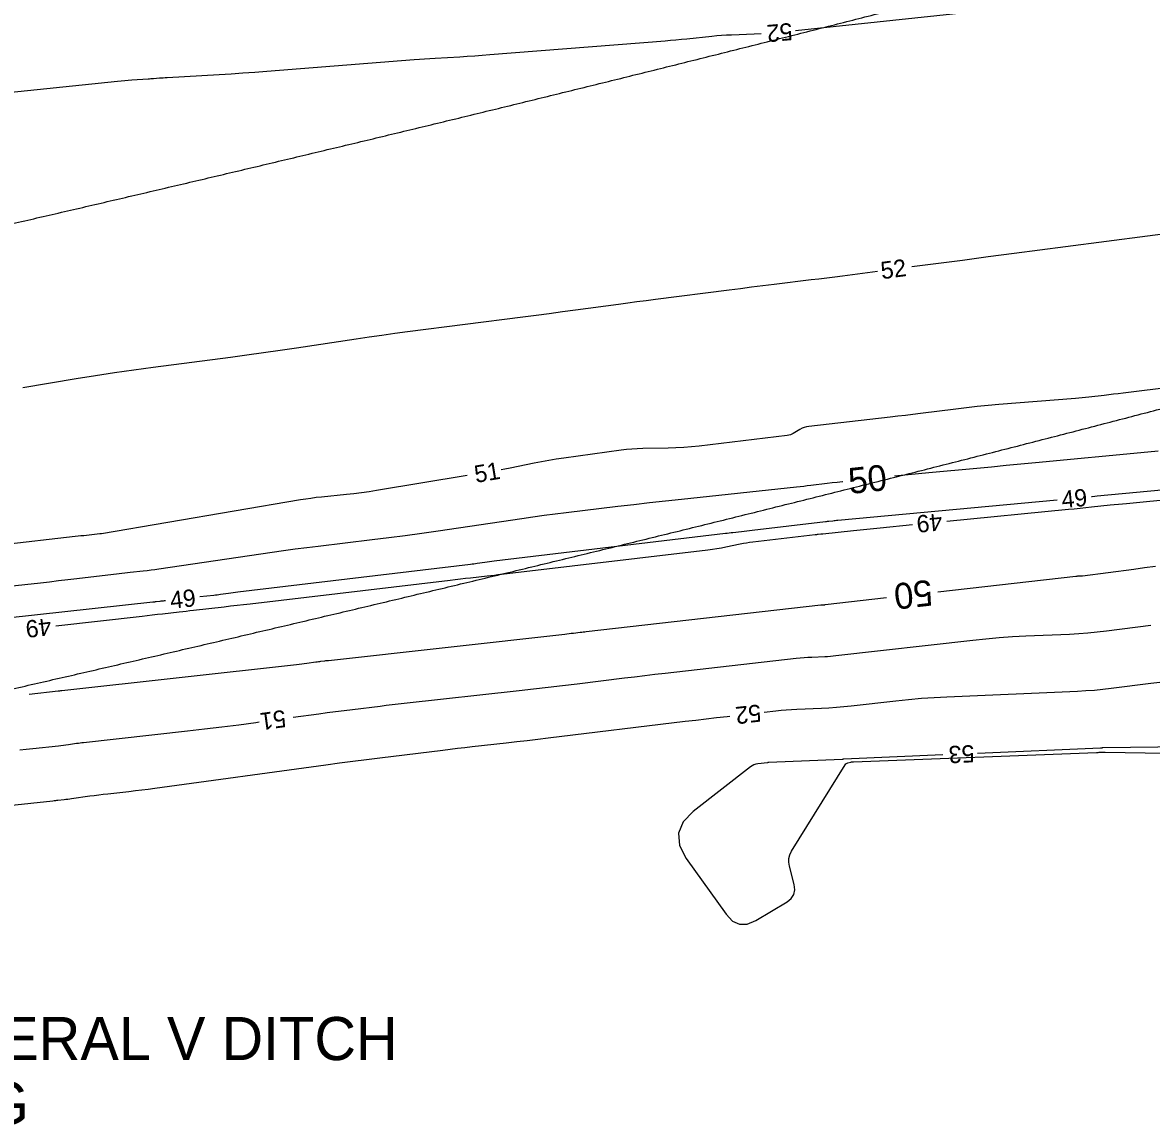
# Model space of a CAD drawing. Extents: x 2384780 to 2405861, y 547869 to 573706.
# Drawn here: x 2390960.6 to 2391091.5, y 552488.5 to 552616.3 of the extents above; entities that cross this region are included whole.
import ezdxf

# ---------------------------------------------------------------- set-up
doc = ezdxf.new("R2010")
doc.units = 0
for name, color, linetype in [('Old_Level_5', 7, 'Continuous'), ('Old_Level_60', 7, 'Continuous'), ('Old_Level_61', 7, 'Continuous'), ('Old_Level_62', 7, 'Continuous'), ('Old_Level_63', 7, 'Continuous')]:
    doc.layers.add(name, color=color, linetype=linetype)

msp = doc.modelspace()

# ---------------------------------------------------------------- linework, layer by layer
at = {"layer": 'Old_Level_60'}
for points in [[(2391070.9545, 552617.58225), (2391050.2155, 552615.39025)], [(2391046.232, 552615.0335), (2391046.23025, 552615.03325), (2391045.4215, 552614.998), (2391042.7775, 552614.90525), (2391042.2115, 552614.8805), (2391041.646, 552614.8455), (2391041.08125, 552614.8005), (2391040.51725, 552614.7455), (2391037.60175, 552614.4345), (2391036.97675, 552614.37), (2391036.35125, 552614.31), (2391035.7255, 552614.254), (2391035.0995, 552614.2025), (2391014.7655, 552612.60025), (2391013.895, 552612.5335), (2391013.0245, 552612.47075), (2391012.1535, 552612.41175), (2391011.28225, 552612.3565), (2391008.436, 552612.182), (2391007.82625, 552612.1435), (2391007.21675, 552612.10225), (2391006.60725, 552612.0585), (2391005.99775, 552612.01225), (2390988.929, 552610.68075), (2390987.5445, 552610.57625), (2390986.1595, 552610.478), (2390984.77425, 552610.3865), (2390983.3885, 552610.3015), (2390977.35125, 552609.94575), (2390977.13575, 552609.9325), (2390976.9205, 552609.91825), (2390976.705, 552609.90325), (2390976.48975, 552609.88725), (2390975.78675, 552609.833), (2390975.636, 552609.82175), (2390975.48525, 552609.8105), (2390975.33475, 552609.7995), (2390975.184, 552609.78875), (2390973.2665, 552609.65325), (2390972.85575, 552609.6225), (2390972.44525, 552609.58875), (2390972.035, 552609.5515), (2390971.625, 552609.51075), (2390957.03325, 552608.00775)], [(2391063.68325, 552588.05325), (2391069.5755, 552588.82325), (2391072.55475, 552589.2125), (2391075.534, 552589.60175), (2391078.51325, 552589.991), (2391081.4925, 552590.38025), (2391100.51075, 552592.86525)], [(2390960.63875, 552574.0425), (2390966.8195, 552575.07875), (2390969.04425, 552575.44125), (2390971.272, 552575.783), (2390973.503, 552576.104), (2390975.737, 552576.40425), (2390984.6995, 552577.5665), (2390986.6195, 552577.82075), (2390988.53775, 552578.08525), (2390990.45475, 552578.36), (2390992.37025, 552578.645), (2390999.292, 552579.694), (2391000.77575, 552579.9145), (2391002.26075, 552580.12675), (2391003.747, 552580.33025), (2391005.2345, 552580.5255), (2391018.60675, 552582.24125), (2391020.133, 552582.43825), (2391021.65875, 552582.638), (2391023.18425, 552582.84), (2391024.70925, 552583.04475), (2391029.691, 552583.71775), (2391030.7585, 552583.861), (2391031.8265, 552584.0025), (2391032.8945, 552584.142), (2391033.96275, 552584.27975), (2391042.50375, 552585.37225), (2391043.81125, 552585.5385), (2391045.11925, 552585.70275), (2391046.4275, 552585.865), (2391047.73575, 552586.025), (2391052.01025, 552586.54475), (2391052.92625, 552586.657), (2391053.84175, 552586.7715), (2391054.757, 552586.888), (2391055.67225, 552587.0065), (2391059.71675, 552587.535)], [(2391100.33375, 552574.889), (2391088.17025, 552573.38525), (2391087.6235, 552573.3185), (2391087.07625, 552573.2535), (2391086.529, 552573.19025), (2391085.9815, 552573.12875), (2391084.1925, 552572.9305), (2391083.809, 552572.88925), (2391083.42525, 552572.851), (2391083.04125, 552572.8155), (2391082.657, 552572.78275), (2391073.7795, 552572.059), (2391072.5255, 552571.95), (2391071.273, 552571.827), (2391070.022, 552571.6905), (2391068.77225, 552571.54025), (2391064.69225, 552571.02725), (2391063.818, 552570.9185), (2391062.94325, 552570.8125), (2391062.068, 552570.70925), (2391061.19275, 552570.6085), (2391051.7415, 552569.53575), (2391051.4725, 552569.49075), (2391051.21275, 552569.418), (2391050.96275, 552569.31775), (2391050.72175, 552569.18975), (2391049.95075, 552568.726), (2391049.782, 552568.63625), (2391049.607, 552568.5655), (2391049.4255, 552568.51375), (2391049.23725, 552568.48125), (2391039.03625, 552567.2505), (2391038.14, 552567.15425), (2391037.242, 552567.08125), (2391036.3425, 552567.03175), (2391035.44125, 552567.00575), (2391032.495, 552566.959), (2391031.8645, 552566.9395), (2391031.23525, 552566.90125), (2391030.6075, 552566.84425), (2391029.981, 552566.76825), (2391023.34325, 552565.8625), (2391022.48025, 552565.73725), (2391021.62, 552565.59725), (2391020.76225, 552565.44275), (2391019.907, 552565.2735), (2391017.117, 552564.6965), (2391016.51875, 552564.576), (2391016.0785, 552564.492)], [(2391012.1345, 552563.82575), (2391001.6475, 552562.09875), (2391000.77375, 552561.96175), (2390999.89825, 552561.83825), (2390999.02075, 552561.72825), (2390998.14175, 552561.63175), (2390995.267, 552561.33875), (2390994.6515, 552561.27075), (2390994.03775, 552561.1925), (2390993.425, 552561.10425), (2390992.814, 552561.00575), (2390969.74775, 552557.08875), (2390969.731, 552557.086), (2390969.71425, 552557.0835), (2390969.6975, 552557.08075), (2390969.68075, 552557.07825), (2390969.626, 552557.07), (2390969.61425, 552557.0685), (2390969.6025, 552557.06675), (2390969.59075, 552557.0655), (2390969.579, 552557.064), (2390968.038, 552556.89775), (2390967.70775, 552556.862), (2390967.3775, 552556.82575), (2390967.0475, 552556.789), (2390966.71725, 552556.752), (2390957.98725, 552555.7665)], [(2391111.29175, 552563.8835), (2391085.192, 552561.43925), (2391084.899, 552561.4115), (2391084.606, 552561.384), (2391084.50725, 552561.3745)], [(2391067.7295, 552558.535), (2391081.85475, 552559.92675), (2391082.52125, 552559.993), (2391083.1875, 552560.05975), (2391083.85375, 552560.1275), (2391084.51975, 552560.196), (2391086.69575, 552560.4215), (2391087.162, 552560.4695), (2391087.6285, 552560.51675), (2391088.095, 552560.56375), (2391088.56125, 552560.60975), (2391111.9285, 552562.91)], [(2391080.525, 552560.99825), (2391055.101, 552558.617), (2391054.959, 552558.6035), (2391054.81725, 552558.5895), (2391054.6755, 552558.575), (2391054.53375, 552558.56), (2391054.0705, 552558.51075), (2391053.9715, 552558.5), (2391053.87225, 552558.48875), (2391053.773, 552558.4775), (2391053.674, 552558.46575), (2391045.16825, 552557.451), (2391044.8625, 552557.415), (2391044.55675, 552557.37975), (2391044.25075, 552557.34575), (2391043.9445, 552557.3125), (2391042.9445, 552557.2055), (2391042.73025, 552557.1825), (2391042.51625, 552557.1585), (2391042.302, 552557.134), (2391042.088, 552557.10875), (2391015.25725, 552553.90675), (2391014.98625, 552553.87325), (2391014.7155, 552553.838), (2391014.44475, 552553.801), (2391014.1745, 552553.762), (2391013.292, 552553.6315), (2391013.10275, 552553.60425), (2391012.91325, 552553.57825), (2391012.72375, 552553.55375), (2391012.534, 552553.53025), (2390985.563, 552550.3125), (2390985.28725, 552550.27875), (2390985.01175, 552550.243), (2390984.7365, 552550.2055), (2390984.4615, 552550.166), (2390983.56375, 552550.034), (2390983.37125, 552550.00675), (2390983.17875, 552549.981), (2390982.98575, 552549.957), (2390982.7925, 552549.935), (2390981.16675, 552549.75575)], [(2390964.45425, 552546.39625), (2390974.46375, 552547.54725), (2390975.05475, 552547.615), (2390975.646, 552547.68225), (2390976.237, 552547.74875), (2390976.82825, 552547.81475), (2390978.75975, 552548.02975), (2390979.1735, 552548.076), (2390979.58725, 552548.1225), (2390980.00125, 552548.1695), (2390980.41475, 552548.217), (2390983.95875, 552548.62475), (2390984.71825, 552548.71225), (2390985.4775, 552548.8005), (2390986.23675, 552548.8895), (2390986.996, 552548.97875), (2391010.174, 552551.71675), (2391010.765, 552551.786), (2391011.35625, 552551.85425), (2391011.9475, 552551.9215), (2391012.53875, 552551.988), (2391014.47075, 552552.20275), (2391014.88475, 552552.24925), (2391015.29875, 552552.2965), (2391015.7125, 552552.34425), (2391016.12625, 552552.39275), (2391040.057, 552555.219), (2391040.577, 552555.28625), (2391041.09525, 552555.36475), (2391041.6115, 552555.45475), (2391042.126, 552555.55625), (2391043.8035, 552555.906), (2391044.16375, 552555.977), (2391044.52525, 552556.04), (2391044.888, 552556.09525), (2391045.252, 552556.14225), (2391052.48725, 552556.9985), (2391052.5755, 552557.00875), (2391052.66375, 552557.01875), (2391052.752, 552557.0285), (2391052.8405, 552557.03775), (2391053.12925, 552557.06775), (2391053.191, 552557.07425), (2391053.253, 552557.0805), (2391053.31475, 552557.087), (2391053.37675, 552557.0935), (2391056.94425, 552557.46425), (2391057.70875, 552557.54325), (2391058.4735, 552557.621), (2391059.23825, 552557.698), (2391060.003, 552557.77375), (2391063.74875, 552558.143)], [(2390977.19075, 552549.31775), (2390977.02075, 552549.299), (2390976.892, 552549.28475), (2390976.763, 552549.27), (2390976.63425, 552549.25525), (2390976.50575, 552549.24), (2390976.08525, 552549.19025), (2390975.995, 552549.1795), (2390975.905, 552549.16925), (2390975.81475, 552549.159), (2390975.72475, 552549.149), (2390948.60075, 552546.15975)], [(2390991.9825, 552535.808), (2390994.9405, 552536.21275), (2390995.921, 552536.34525), (2390996.902, 552536.474), (2390997.8835, 552536.5995), (2390998.8655, 552536.72175), (2391002.074, 552537.11475), (2391002.7615, 552537.198), (2391003.4495, 552537.27925), (2391004.1375, 552537.35875), (2391004.82575, 552537.43625), (2391018.172, 552538.92125), (2391019.8525, 552539.1105), (2391021.5325, 552539.304), (2391023.21225, 552539.502), (2391024.89125, 552539.704), (2391030.37525, 552540.37175), (2391031.5505, 552540.51375), (2391032.726, 552540.653), (2391033.902, 552540.79), (2391035.07825, 552540.9245), (2391050.27775, 552542.647), (2391050.73475, 552542.69475), (2391051.1925, 552542.7345), (2391051.65075, 552542.76625), (2391052.10975, 552542.79), (2391053.60975, 552542.8545), (2391053.931, 552542.87125), (2391054.25175, 552542.8935), (2391054.572, 552542.9215), (2391054.892, 552542.955), (2391070.74225, 552544.7575), (2391072.27975, 552544.9185), (2391073.81925, 552545.05275), (2391075.361, 552545.16), (2391076.90475, 552545.24), (2391081.9515, 552545.45775), (2391083.03175, 552545.516), (2391084.11025, 552545.597), (2391085.18675, 552545.70125), (2391086.26125, 552545.82825), (2391091.38325, 552546.49)], [(2391092.77975, 552539.8925), (2391091.38075, 552539.73225), (2391086.815, 552539.1425), (2391085.83575, 552539.0265), (2391084.8545, 552538.93175), (2391083.87175, 552538.85775), (2391082.887, 552538.80475), (2391067.75725, 552538.15225), (2391066.2735, 552538.07525), (2391064.79175, 552537.97225), (2391063.312, 552537.84325), (2391061.83425, 552537.68825), (2391056.67625, 552537.10175), (2391055.809, 552537.01075), (2391054.9405, 552536.935), (2391054.071, 552536.87475), (2391053.2, 552536.8295), (2391050.35325, 552536.70725), (2391049.74375, 552536.67575), (2391049.13475, 552536.6335), (2391048.527, 552536.58075), (2391047.91975, 552536.51725), (2391046.58425, 552536.36575)], [(2391042.60975, 552535.9155), (2391042.26925, 552535.87675), (2391041.0585, 552535.73825), (2391039.84825, 552535.5975), (2391038.638, 552535.45375), (2391037.42825, 552535.30775), (2391021.5285, 552533.372), (2391020.31825, 552533.22625), (2391019.1075, 552533.08375), (2391017.8965, 552532.94425), (2391016.68525, 552532.80775), (2391012.7275, 552532.3675), (2391011.8795, 552532.272), (2391011.03175, 552532.174), (2391010.18425, 552532.07375), (2391009.33725, 552531.97125), (2391002.0295, 552531.076), (2391000.464, 552530.8815), (2390998.899, 552530.68125), (2390997.335, 552530.47575), (2390995.7715, 552530.26475), (2390975.9265, 552527.54975), (2390975.18, 552527.45), (2390974.43275, 552527.355), (2390973.685, 552527.26475), (2390972.93675, 552527.179), (2390970.49125, 552526.907), (2390969.9675, 552526.84675), (2390969.44425, 552526.78325), (2390968.92125, 552526.71575), (2390968.39875, 552526.64475), (2390966.28575, 552526.3505), (2390966.0695, 552526.321), (2390965.853, 552526.29325), (2390965.63625, 552526.26675), (2390965.41925, 552526.24175), (2390964.7105, 552526.163), (2390964.5585, 552526.14625), (2390964.40675, 552526.1295), (2390964.25475, 552526.113), (2390964.10275, 552526.09675), (2390943.3435, 552523.8725)], [(2390960.2775, 552532.01625), (2390961.0375, 552532.0995), (2390961.79725, 552532.18375), (2390964.75975, 552532.51325), (2390965.05125, 552532.54675), (2390965.3425, 552532.58225), (2390965.6335, 552532.61975), (2390965.92425, 552532.65925), (2390966.8735, 552532.7915), (2390967.077, 552532.819), (2390967.28075, 552532.84525), (2390967.4845, 552532.87), (2390967.6885, 552532.8935), (2390979.7265, 552534.233), (2390981.71225, 552534.46025), (2390983.69625, 552534.7), (2390985.679, 552534.952), (2390987.66, 552535.21675), (2390988.0195, 552535.266)], [(2391114.53275, 552532.6255), (2391085.82275, 552532.251), (2391085.797, 552532.25025), (2391085.7715, 552532.24875), (2391085.746, 552532.24675), (2391085.72075, 552532.24375), (2391085.63775, 552532.233), (2391085.62, 552532.231), (2391085.60225, 552532.22925), (2391085.58425, 552532.228), (2391085.5665, 552532.227), (2391071.293, 552531.61125)], [(2391044.99275, 552530.0595), (2391038.34425, 552524.8935), (2391037.165, 552523.67575), (2391036.639, 552522.36225), (2391036.7655, 552520.953), (2391037.54475, 552519.448), (2391042.16125, 552512.964), (2391042.89675, 552512.18775), (2391043.7155, 552511.809), (2391044.6175, 552511.8275), (2391045.6025, 552512.24325), (2391049.2335, 552514.41625), (2391049.71975, 552514.80175), (2391050.0185, 552515.26425), (2391050.12925, 552515.80325), (2391050.05225, 552516.41925), (2391049.49425, 552518.55675), (2391049.42075, 552519.00775), (2391049.4395, 552519.445), (2391049.55025, 552519.86825), (2391049.75325, 552520.27775), (2391055.9635, 552530.3125), (2391056.0255, 552530.3945), (2391056.09925, 552530.45925), (2391056.185, 552530.5075), (2391056.2825, 552530.53875), (2391056.621, 552530.6135), (2391056.69375, 552530.62775), (2391056.767, 552530.639), (2391056.8405, 552530.64675), (2391056.9145, 552530.65125), (2391085.113, 552531.7365), (2391085.21, 552531.74025), (2391085.307, 552531.7445), (2391085.40375, 552531.749), (2391085.50075, 552531.75375), (2391085.81725, 552531.7695), (2391085.885, 552531.7725), (2391085.953, 552531.774), (2391086.02075, 552531.77475), (2391086.08875, 552531.774), (2391106.9305, 552531.41925)], [(2391067.2965, 552531.439), (2391055.7985, 552530.943), (2391055.77925, 552530.942), (2391055.76025, 552530.94075), (2391055.74125, 552530.939), (2391055.72225, 552530.937), (2391055.66, 552530.93), (2391055.6465, 552530.9285), (2391055.63325, 552530.9275), (2391055.62, 552530.9265), (2391055.6065, 552530.92575), (2391047.107, 552530.56025), (2391047.091, 552530.5595), (2391047.07525, 552530.55825), (2391047.05925, 552530.557), (2391047.0435, 552530.55525), (2391046.99175, 552530.5495), (2391046.98075, 552530.54825), (2391046.9695, 552530.54675), (2391046.9585, 552530.5455), (2391046.9475, 552530.54425), (2391045.84275, 552530.40975), (2391045.612, 552530.36625), (2391045.3935, 552530.29325), (2391045.187, 552530.191), (2391044.99275, 552530.0595)]]:
    msp.add_lwpolyline(points, dxfattribs=at)
at = {"layer": 'Old_Level_61'}
for points in [[(2391092.249, 552566.66525), (2391091.05325, 552566.55125), (2391078.037, 552565.30775), (2391076.33275, 552565.1455), (2391074.62875, 552564.98375), (2391072.9245, 552564.823), (2391071.22025, 552564.663), (2391065.6525, 552564.1415), (2391064.45975, 552564.02775), (2391063.26725, 552563.91025), (2391062.07525, 552563.789), (2391061.6625, 552563.7455)], [(2391055.69625, 552563.10925), (2391055.638, 552563.103), (2391055.05275, 552563.03775), (2391054.46775, 552562.97075), (2391053.883, 552562.90175), (2391051.973, 552562.674), (2391051.5635, 552562.62575), (2391051.154, 552562.57875), (2391050.7445, 552562.533), (2391050.3345, 552562.4885), (2391036.975, 552561.06075), (2391035.136, 552560.86125), (2391033.298, 552560.65625), (2391031.4605, 552560.4455), (2391029.6235, 552560.22925), (2391023.62425, 552559.51325), (2391022.33925, 552559.35525), (2391021.05525, 552559.1885), (2391019.77275, 552559.0125), (2391018.49125, 552558.82775), (2391008.78925, 552557.3935), (2391006.87975, 552557.118), (2391004.9685, 552556.856), (2391003.05525, 552556.6075), (2391001.14025, 552556.37225), (2390994.882, 552555.6255), (2390993.54175, 552555.461), (2390992.2025, 552555.28725), (2390990.86425, 552555.1045), (2390989.5275, 552554.91275), (2390976.4125, 552552.9855), (2390975.957, 552552.92075), (2390975.50125, 552552.86), (2390975.04475, 552552.8035), (2390974.58775, 552552.751), (2390973.094, 552552.5865), (2390972.774, 552552.55075), (2390972.454, 552552.5145), (2390972.134, 552552.47775), (2390971.81425, 552552.44), (2390966.898, 552551.85675), (2390965.8445, 552551.73275), (2390964.79075, 552551.611), (2390963.7365, 552551.4915), (2390962.68225, 552551.37425), (2390956.48175, 552550.691)], [(2391066.712, 552550.35525), (2391082.685, 552552.17175), (2391082.76375, 552552.18), (2391082.84275, 552552.18675), (2391082.92175, 552552.19225), (2391083.00075, 552552.19625), (2391083.25925, 552552.2075), (2391083.31475, 552552.2105), (2391083.37, 552552.21475), (2391083.42525, 552552.22), (2391083.48025, 552552.2265), (2391089.40925, 552552.99225), (2391090.67925, 552553.15875), (2391091.949, 552553.33)], [(2390961.38025, 552538.482), (2390964.747, 552538.85675), (2390964.78975, 552538.8615), (2390964.8325, 552538.86675), (2390964.87525, 552538.87225), (2390964.918, 552538.878), (2390965.0575, 552538.8975), (2390965.0875, 552538.9015), (2390965.11725, 552538.9055), (2390965.14725, 552538.909), (2390965.17725, 552538.9125), (2390992.381, 552541.93925), (2390992.67275, 552541.97275), (2390992.96425, 552542.008), (2390993.25575, 552542.045), (2390993.54675, 552542.084), (2390994.6165, 552542.23025), (2390994.7605, 552542.24975), (2390994.90475, 552542.26875), (2390995.049, 552542.287), (2390995.19325, 552542.305), (2390995.66475, 552542.36275), (2390995.76575, 552542.375), (2390995.86675, 552542.387), (2390995.968, 552542.39875), (2390996.069, 552542.41), (2391023.465, 552545.45825), (2391023.712, 552545.486), (2391023.95875, 552545.5145), (2391024.2055, 552545.5435), (2391024.45225, 552545.57325), (2391025.25825, 552545.6715), (2391025.43075, 552545.69225), (2391025.6035, 552545.71275), (2391025.7765, 552545.73275), (2391025.94925, 552545.7525), (2391053.156, 552548.83575), (2391053.2025, 552548.84075), (2391053.2495, 552548.84475), (2391053.29625, 552548.848), (2391053.34325, 552548.8505), (2391053.4965, 552548.857), (2391053.52925, 552548.85875), (2391053.56225, 552548.861), (2391053.595, 552548.864), (2391053.6275, 552548.86725), (2391060.75025, 552549.67725)]]:
    msp.add_lwpolyline(points, dxfattribs=at)
at = {"layer": 'Old_Level_62'}
msp.add_spline([(2390750.412, 552493.903), (2390756.0595, 552495.08775), (2390761.7115, 552496.27325), (2390767.3675, 552497.4605), (2390773.02325, 552498.648), (2390778.6805, 552499.8365), (2390784.343, 552501.02675), (2390790.009, 552502.21875), (2390795.6745, 552503.412), (2390801.34075, 552504.6065), (2390807.0125, 552505.8035), (2390812.6885, 552507.00325), (2390818.36375, 552508.2045), (2390824.04125, 552509.40825), (2390829.7205, 552510.6145), (2390835.4035, 552511.8235), (2390841.09, 552513.036), (2390846.77575, 552514.25075), (2390852.464, 552515.46875), (2390858.15625, 552516.69075), (2390863.84925, 552517.91575), (2390869.5415, 552519.144), (2390875.24, 552520.37675), (2390880.94175, 552521.614), (2390886.6405, 552522.8545), (2390892.34075, 552524.099), (2390898.047, 552525.34875), (2390903.7545, 552526.60325), (2390909.46275, 552527.86225), (2390915.17275, 552529.12625), (2390920.8815, 552530.39475), (2390926.5955, 552531.669), (2390932.311, 552532.949), (2390938.0255, 552534.23375), (2390943.74275, 552535.5245), (2390949.463, 552536.8215), (2390955.18475, 552538.12475), (2390960.9055, 552539.43375), (2390966.629, 552540.74925), (2390972.35275, 552542.071), (2390978.07775, 552543.3995), (2390983.80575, 552544.73525), (2390989.53425, 552546.078), (2390995.26325, 552547.42775), (2391000.9935, 552548.78475), (2391006.72375, 552550.14925), (2391012.45675, 552551.5215), (2391018.19, 552552.9015), (2391023.92225, 552554.289), (2391029.659, 552555.6855), (2391035.39375, 552557.08975), (2391041.12925, 552558.50225), (2391046.8685, 552559.92425), (2391052.60575, 552561.3545), (2391058.344, 552562.79375), (2391064.082, 552564.24175), (2391069.822, 552565.6995), (2391075.56175, 552567.1665), (2391081.29975, 552568.64275), (2391087.04225, 552570.12925), (2391092.784, 552571.626), (2391098.5215, 552573.1315), (2391104.26275, 552574.648), (2391110.00625, 552576.1755), (2391115.74525, 552577.7125), (2391121.4855, 552579.2605), (2391127.227, 552580.81975), (2391132.9685, 552582.39), (2391138.7075, 552583.97075), (2391144.44775, 552585.56325), (2391150.18875, 552587.168), (2391155.9255, 552588.783), (2391161.6655, 552590.41075), (2391167.4045, 552592.05075), (2391173.043, 552593.674)], degree=3, dxfattribs=at)
at = {"layer": 'Old_Level_63'}
msp.add_spline([(2390739.62125, 552545.348), (2390745.271, 552546.5335), (2390750.91725, 552547.7185), (2390756.5675, 552548.904), (2390762.221, 552550.09125), (2390767.8725, 552551.2785), (2390773.5255, 552552.467), (2390779.18075, 552553.6565), (2390784.8375, 552554.848), (2390790.49225, 552556.04), (2390796.14925, 552557.234), (2390801.80925, 552558.43025), (2390807.46975, 552559.62825), (2390813.1315, 552560.8285), (2390818.79225, 552562.031), (2390824.45475, 552563.23575), (2390830.117, 552564.443), (2390835.77825, 552565.6525), (2390841.44475, 552566.86575), (2390847.113, 552568.0825), (2390852.7785, 552569.302), (2390858.44025, 552570.5235), (2390864.10825, 552571.7495), (2390869.779, 552572.98025), (2390875.44625, 552574.2135), (2390881.11525, 552575.4515), (2390886.77975, 552576.6925), (2390892.4515, 552577.9385), (2390898.12275, 552579.18975), (2390903.79025, 552580.444), (2390909.46225, 552581.70425), (2390915.13075, 552582.96875), (2390920.80125, 552584.23825), (2390926.47425, 552585.51375), (2390932.143, 552586.794), (2390937.8135, 552588.0795), (2390943.48575, 552589.3715), (2390949.1565, 552590.66875), (2390954.827, 552591.97225), (2390960.5, 552593.28225), (2390966.17, 552594.5985), (2390971.837, 552595.91975), (2390977.51, 552597.24925), (2390983.1815, 552598.5855), (2390988.84775, 552599.9275), (2390994.51775, 552601.27725), (2391000.18725, 552602.6345), (2391005.85475, 552603.9985), (2391011.52375, 552605.37075), (2391017.19125, 552606.7505), (2391022.85825, 552608.138), (2391028.5255, 552609.534), (2391034.19, 552610.9375), (2391039.85525, 552612.34975), (2391045.51975, 552613.7705), (2391051.18175, 552615.1995), (2391056.84525, 552616.63775), (2391062.50425, 552618.08425), (2391068.1655, 552619.54025), (2391073.82775, 552621.0065), (2391079.48125, 552622.48), (2391085.14025, 552623.9645), (2391090.798, 552625.4595), (2391096.44925, 552626.9625), (2391102.10325, 552628.47625), (2391107.75725, 552630.00125), (2391113.40575, 552631.53525), (2391119.05525, 552633.08025), (2391124.703, 552634.636), (2391130.34475, 552636.2015), (2391135.989, 552637.7785), (2391141.63475, 552639.368), (2391147.27575, 552640.968), (2391152.911, 552642.57825), (2391158.5015, 552644.1875)], degree=3, dxfattribs=at)

# ---------------------------------------------------------------- texts
at = {"layer": 'Old_Level_5'}
for s, p in [('SPECIAL LATERAL V DITCH', (2390915.65787, 552496.06184)), ('SEE DETAIL G', (2390915.65787, 552488.56184))]:
    msp.add_text(s, height=4.9999995, dxfattribs=at).set_placement(p)
at = {"layer": 'Old_Level_60'}
for s, rotation, p in [('52', 185.1175639, (2391049.76025, 552616.325)), ('52', 7.4440639, (2391060.2135, 552586.5915)), ('51', 9.5879194, (2391013.15675, 552562.97575)), ('49', 5.3974611, (2391081.1365, 552560.05025)), ('49', 185.6269778, (2391067.11425, 552559.47925)), ('49', 6.2873222, (2390977.817, 552548.38075)), ('49', 186.5602028, (2390963.8235, 552547.33025)), ('51', 187.7897861, (2390990.98875, 552536.6815)), ('52', 186.4655861, (2391046.10375, 552537.31775)), ('53', 182.4697361, (2391070.89575, 552532.595))]:
    msp.add_text(s, height=2, rotation=rotation, dxfattribs=at).set_placement(p)
at = {"layer": 'Old_Level_61'}
for rotation, p in [(6.0876639, (2391056.48975, 552561.6865)), (186.4875444, (2391065.9085, 552551.7735))]:
    msp.add_text('50', height=3, rotation=rotation, dxfattribs=at).set_placement(p)

doc.saveas('drawing.dxf')
